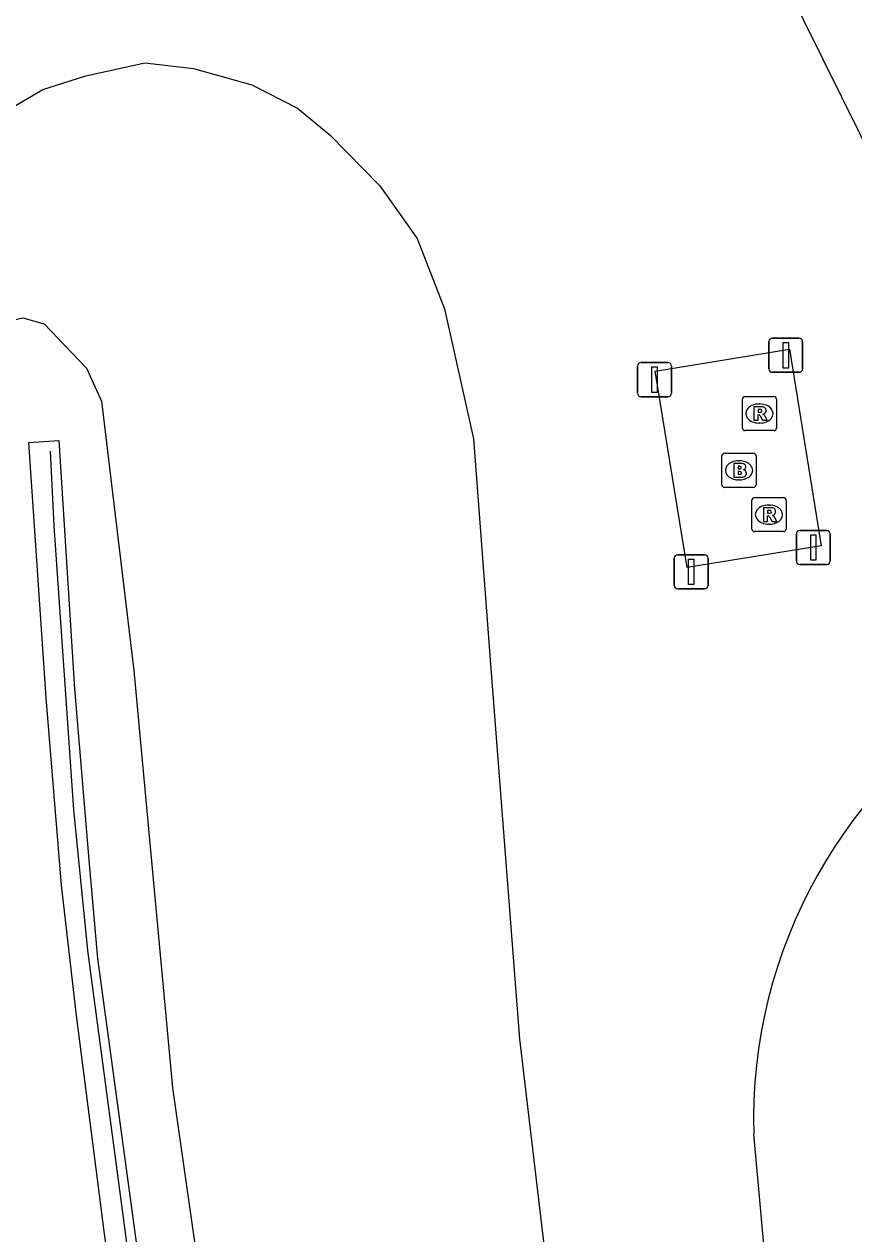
# Model space of a CAD drawing. Extents: x 157793 to 159380, y 380882 to 382313.
# Drawn here: x 157908.87 to 157933.22, y 381429.79 to 381465.31 of the extents above; entities that cross this region are included whole.
import ezdxf

# ---------------------------------------------------------------- set-up
doc = ezdxf.new("R2010")
doc.units = 0
for name, color, linetype in [('IMGEO_Afsluitpaal', 7, 'Continuous'), ('IMGEO_Berm_groen', 7, 'Continuous'), ('IMGEO_Brandkraan', 7, 'Continuous'), ('IMGEO_Fietspad_gesloten', 7, 'Continuous'), ('IMGEO_Geluidsscherm', 7, 'Continuous'), ('IMGEO_Groenvoorziening', 7, 'Continuous'), ('IMGEO_Muur', 7, 'Continuous'), ('IMGEO_Rioolput', 7, 'Continuous'), ('IMGEO_Voetpad_halfverhard', 7, 'Continuous')]:
    doc.layers.add(name, color=color, linetype=linetype)

msp = doc.modelspace()

# ---------------------------------------------------------------- linework, layer by layer
at = {"layer": 'IMGEO_Afsluitpaal'}
for p, q in [((157930.831, 381456.091), (157931.621, 381456.091)), ((157931.621, 381456.091), (157930.831, 381456.091)), ((157930.731, 381455.191), (157930.731, 381455.991)), ((157930.731, 381455.991), (157930.731, 381455.191)), ((157931.721, 381455.991), (157931.721, 381455.191)), ((157931.721, 381455.191), (157931.721, 381455.991)), ((157926.978, 381455.374), (157927.768, 381455.374)), ((157927.768, 381455.374), (157926.978, 381455.374)), ((157926.878, 381454.474), (157926.878, 381455.274)), ((157926.878, 381455.274), (157926.878, 381454.474)), ((157927.868, 381455.274), (157927.868, 381454.474)), ((157927.868, 381454.474), (157927.868, 381455.274)), ((157931.621, 381455.091), (157930.831, 381455.091)), ((157930.831, 381455.091), (157931.621, 381455.091)), ((157927.768, 381454.374), (157926.978, 381454.374)), ((157926.978, 381454.374), (157927.768, 381454.374)), ((157931.637, 381450.446), (157932.427, 381450.446)), ((157932.427, 381450.446), (157931.637, 381450.446)), ((157931.537, 381449.546), (157931.537, 381450.346)), ((157931.537, 381450.346), (157931.537, 381449.546)), ((157932.527, 381450.346), (157932.527, 381449.546)), ((157932.527, 381449.546), (157932.527, 381450.346)), ((157928.053, 381449.729), (157928.843, 381449.729)), ((157928.843, 381449.729), (157928.053, 381449.729)), ((157927.953, 381448.829), (157927.953, 381449.629)), ((157927.953, 381449.629), (157927.953, 381448.829)), ((157928.943, 381449.629), (157928.943, 381448.829)), ((157928.943, 381448.829), (157928.943, 381449.629)), ((157932.427, 381449.446), (157931.637, 381449.446)), ((157931.637, 381449.446), (157932.427, 381449.446)), ((157928.843, 381448.729), (157928.053, 381448.729)), ((157928.053, 381448.729), (157928.843, 381448.729))]:
    msp.add_line(p, q, dxfattribs=at)
for points in [[(157931.151, 381455.966), (157931.301, 381455.966), (157931.301, 381455.216), (157931.151, 381455.216), (157931.151, 381455.966)], [(157927.298, 381455.249), (157927.448, 381455.249), (157927.448, 381454.499), (157927.298, 381454.499), (157927.298, 381455.249)], [(157931.957, 381450.321), (157932.107, 381450.321), (157932.107, 381449.571), (157931.957, 381449.571), (157931.957, 381450.321)], [(157928.373, 381449.604), (157928.523, 381449.604), (157928.523, 381448.854), (157928.373, 381448.854), (157928.373, 381449.604)]]:
    msp.add_lwpolyline(points, dxfattribs=at)
for centre, start, end in [((157930.831, 381455.991), 90, 180), ((157930.831, 381455.991), 90, 180), ((157931.621, 381455.991), 0, 90), ((157931.621, 381455.991), 360, 90), ((157926.978, 381455.274), 90, 180), ((157926.978, 381455.274), 90, 180), ((157927.768, 381455.274), 0, 90), ((157927.768, 381455.274), 360, 90), ((157930.831, 381455.191), 180, 270), ((157930.831, 381455.191), 180, 270), ((157931.621, 381455.191), 270, 0), ((157931.621, 381455.191), 270, 0), ((157926.978, 381454.474), 180, 270), ((157926.978, 381454.474), 180, 270), ((157927.768, 381454.474), 270, 0), ((157927.768, 381454.474), 270, 0), ((157931.637, 381450.346), 90, 180), ((157931.637, 381450.346), 90, 180), ((157932.427, 381450.346), 0, 90), ((157932.427, 381450.346), 360, 90), ((157928.053, 381449.629), 90, 180), ((157928.053, 381449.629), 90, 180), ((157928.843, 381449.629), 0, 90), ((157928.843, 381449.629), 360, 90), ((157931.637, 381449.546), 180, 270), ((157931.637, 381449.546), 180, 270), ((157932.427, 381449.546), 270, 0), ((157932.427, 381449.546), 270, 0), ((157928.053, 381448.829), 180, 270), ((157928.053, 381448.829), 180, 270), ((157928.843, 381448.829), 270, 0), ((157928.843, 381448.829), 270, 0)]:
    msp.add_arc(centre, 0.1, start, end, dxfattribs=at)
at = {"layer": 'IMGEO_Berm_groen'}
for points in [[(157907.274, 381462.142), (157909.423, 381463.4), (157910.683, 381463.796), (157912.412, 381464.182), (157913.847, 381464.01), (157915.553, 381463.528), (157916.891, 381462.845), (157917.856, 381462.051), (157919.311, 381460.563), (157920.409, 381459.018), (157921.211, 381456.951), (157922.057, 381453.136), (157922.555, 381446.522), (157923.409, 381435.506), (157924.737, 381424.268), (157925.995, 381414.736), (157927.353, 381405.9)], [(157907.709, 381456.439), (157908.836, 381456.694), (157909.46, 381456.513), (157910.706, 381455.211), (157911.139, 381454.243), (157912.089, 381446.336), (157913.229, 381434.073), (157915.139, 381420.643), (157917.062, 381407.955), (157917.463, 381404.766)]]:
    msp.add_lwpolyline(points, dxfattribs=at)
at = {"layer": 'IMGEO_Brandkraan'}
for p, q in [((157929.352, 381451.785), (157929.352, 381452.637)), ((157929.427, 381452.711), (157930.279, 381452.711)), ((157930.353, 381452.637), (157930.353, 381451.785)), ((157929.84, 381452.491), (157929.865, 381452.491)), ((157929.863, 381451.931), (157929.838, 381451.931)), ((157930.279, 381451.711), (157929.427, 381451.711))]:
    msp.add_line(p, q, dxfattribs=at)
for points in [[(157929.352, 381451.785), (157929.352, 381452.637)], [(157929.427, 381452.711), (157930.279, 381452.711)], [(157930.353, 381452.637), (157930.353, 381451.785)], [(157929.7, 381452.411), (157929.7, 381452.011), (157929.913, 381452.011)], [(157929.931, 381452.411), (157929.7, 381452.411)], [(157929.879, 381452.33), (157929.825, 381452.33), (157929.825, 381452.254)], [(157929.825, 381452.254), (157929.878, 381452.254)], [(157929.887, 381452.178), (157929.825, 381452.178), (157929.825, 381452.097)], [(157929.825, 381452.097), (157929.887, 381452.097)], [(157930.279, 381451.711), (157929.427, 381451.711)]]:
    msp.add_lwpolyline(points, dxfattribs=at)
for centre, radius, start, end in [((157929.429, 381452.635), 0.0765, 91.552, 178.448), ((157929.429, 381452.635), 0.0765, 91.552, 178.448), ((157930.277, 381452.635), 0.0765, 1.552, 88.448), ((157930.277, 381452.635), 0.0765, 1.552, 88.448), ((157929.88, 381452.292), 0.0379, 267.8285, 90.9355), ((157929.888, 381452.137), 0.0404, 269.8759, 90.5077), ((157929.935, 381452.266), 0.145, 59.4692, 91.5367), ((157929.96, 381452.313), 0.0922, 285.5137, 58.1501), ((157929.965, 381452.121), 0.105, 301.3115, 78.989), ((157929.919, 381452.262), 0.251, 268.6676, 293.5347), ((157929.429, 381451.787), 0.0765, 181.552, 268.448), ((157929.429, 381451.787), 0.0765, 181.552, 268.448), ((157930.277, 381451.787), 0.0765, 271.552, 358.448), ((157930.277, 381451.787), 0.0765, 271.552, 358.448)]:
    msp.add_arc(centre, radius, start, end, dxfattribs=at)
for centre, major_axis, ratio, start_param, end_param in [((157929.839, 381452.211), (-0.387, 0.002), 0.722429, 4.712389, 7.853982), ((157929.864, 381452.211), (-0.39, 0.002), 0.717154, 1.570796, 4.712389)]:
    msp.add_ellipse(centre, major_axis=major_axis, ratio=ratio, start_param=start_param, end_param=end_param, dxfattribs=at)
at = {"layer": 'IMGEO_Fietspad_gesloten'}
msp.add_lwpolyline([(157938.603, 381451.331), (157936.749, 381455.347), (157926.774, 381475.482)], dxfattribs=at)
at = {"layer": 'IMGEO_Geluidsscherm'}
msp.add_lwpolyline([(157909.633, 381452.778), (157909.739, 381450.582), (157910.316, 381442.24), (157910.728, 381438.112), (157911.57, 381431.806), (157912.13, 381427.614), (157913.525, 381417.26), (157915.077, 381406.337), (157915.889, 381400.553), (157917.351, 381390.275)], dxfattribs=at)
at = {"layer": 'IMGEO_Groenvoorziening'}
msp.add_lwpolyline([(157927.397, 381455.128), (157931.332, 381455.767), (157932.268, 381449.999), (157928.333, 381449.36), (157927.397, 381455.128)], dxfattribs=at)
at = {"layer": 'IMGEO_Muur'}
msp.add_lwpolyline([(157914.515, 381406.361), (157914.339, 381407.65), (157913.291, 381414.901), (157911.919, 381424.868), (157911.227, 381429.792), (157910.406, 381436.199), (157909.966, 381440.028), (157909.521, 381445.526), (157909.009, 381453.032), (157909.89, 381453.091), (157910.354, 381445.798), (157910.772, 381440.777), (157911.025, 381437.876), (157911.658, 381433.201), (157912.488, 381427.093), (157913.552, 381419.401), (157914.703, 381411.289), (157915.292, 381406.987), (157915.38, 381406.345)], dxfattribs=at)
at = {"layer": 'IMGEO_Rioolput'}
for p, q in [((157929.951, 381453.454), (157929.951, 381454.306)), ((157930.026, 381454.38), (157930.878, 381454.38)), ((157930.952, 381454.306), (157930.952, 381453.454)), ((157930.439, 381454.16), (157930.464, 381454.16)), ((157930.462, 381453.6), (157930.437, 381453.6)), ((157930.878, 381453.38), (157930.026, 381453.38)), ((157930.232, 381450.486), (157930.232, 381451.338)), ((157930.307, 381451.412), (157931.159, 381451.412)), ((157930.72, 381451.192), (157930.745, 381451.192)), ((157931.233, 381451.338), (157931.233, 381450.486)), ((157931.159, 381450.412), (157930.307, 381450.412)), ((157930.743, 381450.632), (157930.718, 381450.632))]:
    msp.add_line(p, q, dxfattribs=at)
for points in [[(157929.951, 381453.454), (157929.951, 381454.306)], [(157930.026, 381454.38), (157930.878, 381454.38)], [(157930.952, 381454.306), (157930.952, 381453.454)], [(157930.54, 381454.078), (157930.288, 381454.08), (157930.288, 381453.68)], [(157930.466, 381453.999), (157930.412, 381453.999), (157930.412, 381453.918)], [(157930.288, 381453.68), (157930.412, 381453.68), (157930.412, 381453.842), (157930.423, 381453.842)], [(157930.412, 381453.918), (157930.464, 381453.918)], [(157930.47, 381453.813), (157930.541, 381453.68), (157930.681, 381453.68), (157930.616, 381453.806)], [(157930.878, 381453.38), (157930.026, 381453.38)], [(157930.232, 381450.486), (157930.232, 381451.338)], [(157930.307, 381451.412), (157931.159, 381451.412)], [(157930.821, 381451.11), (157930.569, 381451.112), (157930.569, 381450.712)], [(157931.233, 381451.338), (157931.233, 381450.486)], [(157930.569, 381450.712), (157930.693, 381450.712), (157930.693, 381450.874), (157930.704, 381450.874)], [(157930.747, 381451.031), (157930.693, 381451.031), (157930.693, 381450.95)], [(157930.693, 381450.95), (157930.745, 381450.95)], [(157930.751, 381450.845), (157930.822, 381450.712), (157930.962, 381450.712), (157930.897, 381450.838)], [(157931.159, 381450.412), (157930.307, 381450.412)]]:
    msp.add_lwpolyline(points, dxfattribs=at)
for centre, radius, start, end in [((157930.028, 381454.304), 0.0765, 91.552, 178.448), ((157930.028, 381454.304), 0.0765, 91.552, 178.448), ((157930.876, 381454.304), 0.0765, 1.552, 88.448), ((157930.876, 381454.304), 0.0765, 1.552, 88.448), ((157930.472, 381453.903), 0.0964, 77.0061, 93.1865), ((157930.486, 381453.96), 0.0378, 276.6634, 79.6772), ((157930.539, 381453.968), 0.109, 350.3612, 89.416), ((157930.422, 381453.789), 0.0533, 26.0293, 88.6989), ((157930.448, 381454.107), 0.19, 274.7715, 282.9687), ((157930.537, 381453.968), 0.112, 277.5842, 350.9817), ((157930.521, 381453.753), 0.108, 29.5134, 73.7905), ((157930.028, 381453.456), 0.0765, 181.552, 268.448), ((157930.028, 381453.456), 0.0765, 181.552, 268.448), ((157930.876, 381453.456), 0.0765, 271.552, 358.448), ((157930.876, 381453.456), 0.0765, 271.552, 358.448), ((157930.309, 381451.336), 0.0765, 91.552, 178.448), ((157930.309, 381451.336), 0.0765, 91.552, 178.448), ((157930.82, 381451), 0.109, 350.3612, 89.416), ((157931.157, 381451.336), 0.0765, 1.552, 88.448), ((157931.157, 381451.336), 0.0765, 1.552, 88.448), ((157930.703, 381450.821), 0.0533, 26.0293, 88.6989), ((157930.729, 381451.139), 0.19, 274.7715, 282.9687), ((157930.753, 381450.935), 0.0964, 77.0061, 93.1865), ((157930.767, 381450.992), 0.0378, 276.6634, 79.6772), ((157930.818, 381451), 0.112, 277.5842, 350.9817), ((157930.802, 381450.785), 0.108, 29.5134, 73.7905), ((157930.309, 381450.488), 0.0765, 181.552, 268.448), ((157930.309, 381450.488), 0.0765, 181.552, 268.448), ((157931.157, 381450.488), 0.0765, 271.552, 358.448), ((157931.157, 381450.488), 0.0765, 271.552, 358.448)]:
    msp.add_arc(centre, radius, start, end, dxfattribs=at)
for centre, major_axis, ratio, start_param, end_param in [((157930.438, 381453.88), (-0.387, 0.002), 0.722429, 4.712389, 7.853982), ((157930.463, 381453.88), (-0.39, 0.002), 0.717154, 1.570796, 4.712389), ((157930.719, 381450.912), (-0.387, 0.002), 0.722429, 4.712389, 7.853982), ((157930.744, 381450.912), (-0.39, 0.002), 0.717154, 1.570796, 4.712389)]:
    msp.add_ellipse(centre, major_axis=major_axis, ratio=ratio, start_param=start_param, end_param=end_param, dxfattribs=at)
at = {"layer": 'IMGEO_Voetpad_halfverhard'}
msp.add_lwpolyline([(157933.013, 381402.61), (157930.285, 381432.718)], dxfattribs=at)
msp.add_arc((157944.941, 381433.148), 14.662, 119.7112, 181.6813, dxfattribs=at)

doc.saveas('drawing.dxf')
